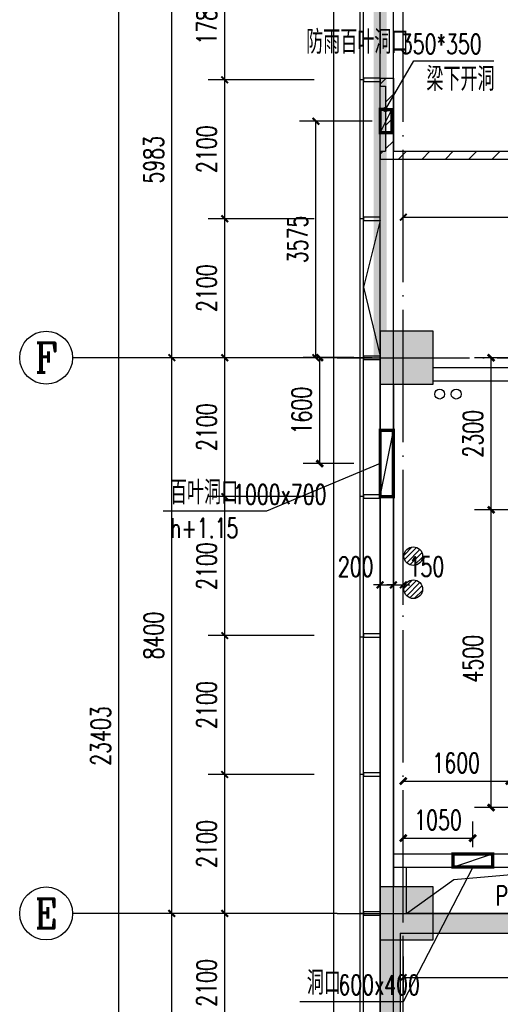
# Model space of a CAD drawing. Extents: x 797781 to 1255204, y 21234 to 1024248.
# Tile 328 of 656: x 890708 to 897975, y 382151 to 397033. Entities that reach past the tile are written whole.
import ezdxf
from ezdxf.enums import TextEntityAlignment as Align

# ---------------------------------------------------------------- set-up
doc = ezdxf.new("R2010")
doc.units = 0
doc.header["$LTSCALE"] = 1000
doc.header["$MEASUREMENT"] = 0
doc.linetypes.add('230303生产综合楼-平面图_t8$0$DOTE', pattern=[2.42, 2, -0.2, 0.02, -0.2])
doc.linetypes.add('__DASH', pattern=[0.35, 0.25, -0.1])
for name, color, linetype in [('230303生产综合楼-平面图_t8$0$3T_WOOD', 21, 'Continuous'), ('230303生产综合楼-平面图_t8$0$AXIS', 3, 'Continuous'), ('230303生产综合楼-平面图_t8$0$AXIS_TEXT', 7, 'Continuous'), ('230303生产综合楼-平面图_t8$0$COLUMN', 40, 'Continuous'), ('230303生产综合楼-平面图_t8$0$CURTWALL', 4, 'Continuous'), ('230303生产综合楼-平面图_t8$0$DIM_LEAD', 3, 'Continuous'), ('230303生产综合楼-平面图_t8$0$DOTE', 1, '230303生产综合楼-平面图_t8$0$DOTE'), ('230303生产综合楼-平面图_t8$0$PUB_DIM', 3, 'Continuous'), ('230303生产综合楼-平面图_t8$0$PUB_HATCH', 8, 'Continuous'), ('230303生产综合楼-平面图_t8$0$PUB_TEXT', 7, 'Continuous'), ('230303生产综合楼-平面图_t8$0$STAIR', 2, 'Continuous'), ('230303生产综合楼-平面图_t8$0$VPIPE-雨水', 4, 'Continuous'), ('230303生产综合楼-平面图_t8$0$WALL', 40, 'Continuous'), ('230303生产综合楼-平面图_t8$0$WALL-MOVE', 6, 'Continuous'), ('230303生产综合楼-平面图_t8$0$条件', 7, 'Continuous'), ('230303生产综合楼-平面图_t8$0$板洞', 6, 'Continuous'), ('230303生产综合楼-平面图_t8$0$看线', 115, 'Continuous'), ('230303生产综合楼-平面图_t8$0$通风', 7, 'Continuous'), ('A-暖通提建筑洞口', 1, 'Continuous'), ('AXIS_TEXT', 7, 'Continuous'), ('DIM_LEAD', 3, 'Continuous'), ('EQUIP_地漏', 7, 'Continuous'), ('PUB_DIM', 3, 'Continuous'), ('PUB_HATCH', 8, 'Continuous'), ('PUB_TEXT', 7, 'Continuous')]:
    doc.layers.add(name, color=color, linetype=linetype)
doc.styles.add('230303生产综合楼-平面图_t8$0$_TCH_AXIS', font='COMPLEX', dxfattribs={"bigfont": 'GBCBIG'})
doc.styles.add('230303生产综合楼-平面图_t8$0$_TCH_DIM', font='SIMPLEX', dxfattribs={"bigfont": 'GBCBIG'})
doc.styles.add('230303生产综合楼-平面图_T8$0$_TCH_DIM_T3', font='SIMPLEX', dxfattribs={"width": 0.705882, "bigfont": 'GBCBIG'})
doc.styles.add('_TCH_DIM', font='SIMPLEX', dxfattribs={"bigfont": 'GBCBIG'})
doc.styles.add('_TCH_DIM_T3', font='SIMPLEX', dxfattribs={"width": 0.705882, "bigfont": 'GBCBIG'})
doc.styles.add('COMPLEX', font='COMPLEX')
doc.dimstyles.new('230303生产综合楼-平面图_T8$0$_TCH_ARCH&&100', dxfattribs={"dimtxt": 297.5, "dimasz": 100, "dimexe": 250, "dimexo": 300, "dimgap": 126.25, "dimtad": 1, "dimdec": 0, "dimzin": 0, "dimdsep": 46, "dimtxsty": '230303生产综合楼-平面图_T8$0$_TCH_DIM_T3', "dimblk": '230303生产综合楼-平面图_t8$0$_ArchTick', "dimcen": 0.09, "dimclrt": 7, "dimazin": 2, "dimtfac": 1, "dimtdec": 0, "dimtix": 1, "dimtmove": 2, "dimatfit": 3, "dimfxl": 1, "dimtolj": 1, "dimtzin": 0, "dimarcsym": 0})
doc.dimstyles.new('_TCH_ARCH&&100', dxfattribs={"dimtxt": 297.5, "dimasz": 100, "dimexe": 250, "dimexo": 300, "dimgap": 126.25, "dimtad": 1, "dimdec": 0, "dimzin": 0, "dimdsep": 46, "dimtxsty": '_TCH_DIM_T3', "dimblk": 'ARCHTICK', "dimcen": 0.09, "dimclrt": 7, "dimazin": 2, "dimtfac": 1, "dimtdec": 0, "dimtix": 1, "dimtmove": 2, "dimatfit": 3, "dimfxl": 1, "dimtolj": 1, "dimtzin": 0, "dimarcsym": 0})
pattern_1 = [(45, (0, 179.5), (-176.776766, 176.776766), [])]

# ---------------------------------------------------------------- blocks, each defined once
blk = doc.blocks.new('AQ3')
at = {"color": 6, "linetype": '__DASH', "ltscale": 4, "const_width": 200}
blk.add_lwpolyline([(1087271, 374618), (1087271, 380268), (1112806, 377618), (1180371, 377618), (1180371, 374618)], dxfattribs=at)
blk = doc.blocks.new('_ArchTick')
at = {"color": 0, "linetype": 'ByBlock', "const_width": 0.4}
blk.add_lwpolyline([(-0.5, -0.5), (0.5, 0.5)], dxfattribs=at)
blk = doc.blocks.new('*D6577')
at = {"layer": 'Defpoints', "color": 0, "transparency": 16777216}
for p in [(712217, 384844), (711168, 384406), (712217, 384406)]:
    blk.add_point(p, dxfattribs=at)
at = {"layer": 'PUB_DIM', "color": 0, "lineweight": -2, "transparency": 16777216}
for p, q in [((711168, 384706), (711168, 385094)), ((712217, 384706), (712217, 385094)), ((711168, 384844), (712217, 384844))]:
    blk.add_line(p, q, dxfattribs=at)
at = {"layer": 'PUB_DIM', "color": 0, "lineweight": -2, "transparency": 16777216, "xscale": 100, "yscale": 100, "zscale": 100, "rotation": 180}
blk.add_blockref('_ArchTick', (711168, 384844), dxfattribs=at)
at = {"layer": 'PUB_DIM', "color": 0, "lineweight": -2, "transparency": 16777216, "xscale": 100, "yscale": 100, "zscale": 100}
blk.add_blockref('_ArchTick', (712217, 384844), dxfattribs=at)
at = {"layer": 'PUB_DIM', "color": 7, "transparency": 16777216, "insert": (711693, 385119), "char_height": 297.5, "attachment_point": 5, "style": '_TCH_DIM_T3'}
blk.add_mtext('\\A1;1050', dxfattribs=at)
blk = doc.blocks.new('*D6579')
at = {"layer": 'Defpoints', "color": 0, "transparency": 16777216}
for p in [(709904, 392106), (710718, 392106), (710718, 390505)]:
    blk.add_point(p, dxfattribs=at)
at = {"layer": 'PUB_DIM', "color": 0, "lineweight": -2, "transparency": 16777216}
for p, q in [((710418, 392106), (709654, 392106)), ((709904, 390505), (709904, 392106)), ((710418, 390505), (709654, 390505))]:
    blk.add_line(p, q, dxfattribs=at)
at = {"layer": 'PUB_DIM', "color": 0, "lineweight": -2, "transparency": 16777216, "xscale": 100, "yscale": 100, "zscale": 100}
for p, rotation in [((709904, 392106), 90), ((709904, 390505), 270)]:
    blk.add_blockref('_ArchTick', p, dxfattribs=dict(at, rotation=rotation))
at = {"layer": 'PUB_DIM', "color": 7, "transparency": 16777216, "insert": (709629, 391306), "char_height": 297.5, "attachment_point": 5, "rotation": 90, "style": '_TCH_DIM_T3'}
blk.add_mtext('\\A1;1600', dxfattribs=at)
blk = doc.blocks.new('$TwtSys$00000141')
for p, q in [((-94.2, 7.7), (-10.1, 91.8)), ((-94.2, 7.7), (-10.1, 91.8)), ((-87.2, -35.1), (35.1, 87.2)), ((-87.2, -35.1), (35.1, 87.2)), ((-66.5, -66.5), (66.5, 66.5)), ((-66.5, -66.5), (66.5, 66.5)), ((-32.4, -87.1), (87.6, 32.9)), ((-32.4, -87.1), (87.6, 32.9)), ((11.4, -92.3), (92.3, -11.4)), ((11.4, -92.3), (92.3, -11.4))]:
    blk.add_line(p, q)
blk.add_circle((0, 0), 94)
blk.add_circle((0, 0), 94)
blk = doc.blocks.new('3FDL')
at = {"layer": 'EQUIP_地漏', "xscale": 1.5, "yscale": 1.5, "zscale": 1.5, "rotation": 180.0000000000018}
for p in [(1099034, 175404, -32), (1099034, 174904, -32)]:
    blk.add_blockref('$TwtSys$00000141', p, dxfattribs=at)
blk = doc.blocks.new('230303生产综合楼-平面图_t8$0$_ArchTick')
at = {"color": 0, "linetype": 'ByBlock', "const_width": 0.3}
blk.add_lwpolyline([(-0.5, -0.5), (0.5, 0.5)], dxfattribs=at)
blk = doc.blocks.new('*D6466')
at = {"layer": '230303生产综合楼-平面图_t8$0$PUB_DIM', "color": 0, "lineweight": -2, "transparency": 16777216}
for p, q in [((1081942, 187403), (1080842, 187403)), ((1081092, 183828), (1081092, 187403)), ((1081942, 183828), (1080842, 183828))]:
    blk.add_line(p, q, dxfattribs=at)
at = {"layer": 'Defpoints', "color": 0, "transparency": 16777216}
for p in [(1081092, 187403), (1082242, 187403), (1082242, 183828)]:
    blk.add_point(p, dxfattribs=at)
at = {"layer": '230303生产综合楼-平面图_t8$0$PUB_DIM', "color": 0, "lineweight": -2, "transparency": 16777216, "xscale": 100, "yscale": 100, "zscale": 100}
for p, rotation in [((1081092, 187403), 90), ((1081092, 183828), 270)]:
    blk.add_blockref('230303生产综合楼-平面图_t8$0$_ArchTick', p, dxfattribs=dict(at, rotation=rotation))
at = {"layer": '230303生产综合楼-平面图_t8$0$PUB_DIM', "color": 7, "transparency": 16777216, "insert": (1080817, 185616), "char_height": 297.5, "attachment_point": 5, "rotation": 90, "style": '230303生产综合楼-平面图_T8$0$_TCH_DIM_T3'}
blk.add_mtext('\\A1;3575', dxfattribs=at)
blk = doc.blocks.new('230303生产综合楼-平面图_t8$0$3-XHS')
at = {"layer": '230303生产综合楼-平面图_t8$0$VPIPE-雨水'}
for centre in [(1066468.3, 177613.4), (1066718.3, 177613.4)]:
    blk.add_circle(centre, 75, dxfattribs=at)
blk = doc.blocks.new('230303生产综合楼-平面图_t8$0$3WLGJ')
at = {"layer": '230303生产综合楼-平面图_t8$0$3T_WOOD'}
for points in [[(1019266, 196522), (1019216, 196522)], [(1019266, 194422), (1019216, 194422)], [(1019266, 192322), (1019216, 192322)], [(1019266, 190222), (1019216, 190222)], [(1019266, 188097), (1019216, 188097)], [(1019266, 186022), (1019216, 186022)], [(1019266, 183922), (1019216, 183922)]]:
    blk.add_lwpolyline(points, dxfattribs=at)
for points in [[(1019266, 196547), (1019266, 196497), (1019516, 196497), (1019516, 196547)], [(1019266, 194447), (1019266, 194397), (1019516, 194397), (1019516, 194447)], [(1019266, 192347), (1019266, 192297), (1019516, 192297), (1019516, 192347)], [(1019266, 190247), (1019266, 190197), (1019516, 190197), (1019516, 190247)], [(1019266, 188147), (1019266, 188097), (1019516, 188097), (1019516, 188147)], [(1019266, 186047), (1019266, 185997), (1019516, 185997), (1019516, 186047)], [(1019266, 183947), (1019266, 183897), (1019516, 183897), (1019516, 183947)]]:
    blk.add_lwpolyline(points, close=True, dxfattribs=at)
blk = doc.blocks.new('*D6268')
at = {"layer": '230303生产综合楼-平面图_t8$0$PUB_DIM', "color": 0, "lineweight": -2, "transparency": 16777216}
for p, q in [((723048, 280218), (723048, 279648)), ((727073, 280218), (727073, 279648)), ((723048, 279898), (727073, 279898))]:
    blk.add_line(p, q, dxfattribs=at)
at = {"layer": 'Defpoints', "color": 0, "transparency": 16777216}
for p in [(723048, 280518), (727073, 280518), (727073, 279898)]:
    blk.add_point(p, dxfattribs=at)
at = {"layer": '230303生产综合楼-平面图_t8$0$PUB_DIM', "color": 0, "lineweight": -2, "transparency": 16777216, "xscale": 100, "yscale": 100, "zscale": 100}
for p, rotation in [((723048, 279898), 179.9996563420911), ((727073, 279898), 359.9996563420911)]:
    blk.add_blockref('230303生产综合楼-平面图_t8$0$_ArchTick', p, dxfattribs=dict(at, rotation=rotation))
at = {"layer": '230303生产综合楼-平面图_t8$0$PUB_DIM', "color": 7, "transparency": 16777216, "insert": (725061, 280173), "char_height": 297.5, "attachment_point": 5, "rotation": 359.9997, "style": '230303生产综合楼-平面图_T8$0$_TCH_DIM_T3'}
blk.add_mtext('\\A1;4025', dxfattribs=at)
blk = doc.blocks.new('*D1636')
at = {"layer": 'Defpoints', "color": 0, "transparency": 16777216}
for p in [(897835, 389624), (898667, 389624), (898667, 385124)]:
    blk.add_point(p, dxfattribs=at)
at = {"layer": 'PUB_DIM', "color": 0, "lineweight": -2, "transparency": 16777216}
for p, q in [((898367, 389624), (897585, 389624)), ((897835, 385124), (897835, 389624)), ((898367, 385124), (897585, 385124))]:
    blk.add_line(p, q, dxfattribs=at)
at = {"layer": 'PUB_DIM', "color": 0, "lineweight": -2, "transparency": 16777216, "xscale": 100, "yscale": 100, "zscale": 100}
for p, rotation in [((897835, 389624), 90), ((897835, 385124), 270)]:
    blk.add_blockref('_ArchTick', p, dxfattribs=dict(at, rotation=rotation))
at = {"layer": 'PUB_DIM', "color": 7, "transparency": 16777216, "insert": (897560, 387374), "char_height": 297.5, "attachment_point": 5, "rotation": 90, "style": '_TCH_DIM_T3'}
blk.add_mtext('\\A1;4500', dxfattribs=at)
blk = doc.blocks.new('*D1637')
at = {"layer": 'Defpoints', "color": 0, "transparency": 16777216}
for p in [(897835, 391924), (898667, 391924), (898667, 389624)]:
    blk.add_point(p, dxfattribs=at)
at = {"layer": 'PUB_DIM', "color": 0, "lineweight": -2, "transparency": 16777216}
for p, q in [((898367, 391924), (897585, 391924)), ((897835, 389624), (897835, 391924)), ((898367, 389624), (897585, 389624))]:
    blk.add_line(p, q, dxfattribs=at)
at = {"layer": 'PUB_DIM', "color": 0, "lineweight": -2, "transparency": 16777216, "xscale": 100, "yscale": 100, "zscale": 100}
for p, rotation in [((897835, 391924), 90), ((897835, 389624), 270)]:
    blk.add_blockref('_ArchTick', p, dxfattribs=dict(at, rotation=rotation))
at = {"layer": 'PUB_DIM', "color": 7, "transparency": 16777216, "insert": (897560, 390774), "char_height": 297.5, "attachment_point": 5, "rotation": 90, "style": '_TCH_DIM_T3'}
blk.add_mtext('\\A1;2300', dxfattribs=at)
blk = doc.blocks.new('*D1638')
at = {"layer": 'Defpoints', "color": 0, "transparency": 16777216}
for p in [(896508, 385542), (898108, 385542), (898108, 385525)]:
    blk.add_point(p, dxfattribs=at)
at = {"layer": 'PUB_DIM', "color": 0, "lineweight": -2, "transparency": 16777216}
for p, q in [((896508, 385525), (898108, 385525)), ((896508, 385242), (896508, 385275)), ((898108, 385242), (898108, 385275))]:
    blk.add_line(p, q, dxfattribs=at)
at = {"layer": 'PUB_DIM', "color": 0, "lineweight": -2, "transparency": 16777216, "xscale": 100, "yscale": 100, "zscale": 100, "rotation": 180}
blk.add_blockref('_ArchTick', (896508, 385525), dxfattribs=at)
at = {"layer": 'PUB_DIM', "color": 0, "lineweight": -2, "transparency": 16777216, "xscale": 100, "yscale": 100, "zscale": 100}
blk.add_blockref('_ArchTick', (898108, 385525), dxfattribs=at)
at = {"layer": 'PUB_DIM', "color": 7, "transparency": 16777216, "insert": (897308, 385800), "char_height": 297.5, "attachment_point": 5, "style": '_TCH_DIM_T3'}
blk.add_mtext('\\A1;1600', dxfattribs=at)
blk = doc.blocks.new('*D1743')
at = {"layer": '230303生产综合楼-平面图_t8$0$PUB_DIM', "color": 0, "lineweight": -2, "transparency": 16777216}
for p, q in [((896508, 393687), (896508, 394298)), ((902688, 393687), (902688, 394298)), ((896508, 394048), (902688, 394048))]:
    blk.add_line(p, q, dxfattribs=at)
at = {"layer": 'Defpoints', "color": 0, "transparency": 16777216}
for p in [(902688, 394048), (896508, 393387), (902688, 393387)]:
    blk.add_point(p, dxfattribs=at)
at = {"layer": '230303生产综合楼-平面图_t8$0$PUB_DIM', "color": 0, "lineweight": -2, "transparency": 16777216, "xscale": 100, "yscale": 100, "zscale": 100, "rotation": 180}
blk.add_blockref('230303生产综合楼-平面图_t8$0$_ArchTick', (896508, 394048), dxfattribs=at)
at = {"layer": '230303生产综合楼-平面图_t8$0$PUB_DIM', "color": 0, "lineweight": -2, "transparency": 16777216, "xscale": 100, "yscale": 100, "zscale": 100}
blk.add_blockref('230303生产综合楼-平面图_t8$0$_ArchTick', (902688, 394048), dxfattribs=at)
at = {"layer": '230303生产综合楼-平面图_t8$0$PUB_DIM', "color": 7, "transparency": 16777216, "insert": (899598, 394323), "char_height": 297.5, "attachment_point": 5, "style": '230303生产综合楼-平面图_T8$0$_TCH_DIM_T3'}
blk.add_mtext('\\A1;6180', dxfattribs=at)
blk = doc.blocks.new('*D1745')
at = {"layer": '230303生产综合楼-平面图_t8$0$PUB_DIM', "color": 0, "lineweight": -2, "transparency": 16777216}
for p, q in [((896158, 388490), (896058, 388490)), ((896158, 388490), (896358, 388490)), ((896358, 388490), (896458, 388490)), ((896158, 388190), (896158, 388240)), ((896358, 388190), (896358, 388240))]:
    blk.add_line(p, q, dxfattribs=at)
at = {"layer": 'Defpoints', "color": 0, "transparency": 16777216}
for p in [(896158, 388490), (896358, 388490), (896358, 388490)]:
    blk.add_point(p, dxfattribs=at)
at = {"layer": '230303生产综合楼-平面图_t8$0$PUB_DIM', "color": 0, "lineweight": -2, "transparency": 16777216, "xscale": 100, "yscale": 100, "zscale": 100}
blk.add_blockref('230303生产综合楼-平面图_t8$0$_ArchTick', (896158, 388490), dxfattribs=at)
at = {"layer": '230303生产综合楼-平面图_t8$0$PUB_DIM', "color": 0, "lineweight": -2, "transparency": 16777216, "xscale": 100, "yscale": 100, "zscale": 100, "rotation": 180}
blk.add_blockref('230303生产综合楼-平面图_t8$0$_ArchTick', (896358, 388490), dxfattribs=at)
at = {"layer": '230303生产综合楼-平面图_t8$0$PUB_DIM', "color": 7, "transparency": 16777216, "insert": (895788, 388765), "char_height": 297.5, "attachment_point": 5, "style": '230303生产综合楼-平面图_T8$0$_TCH_DIM_T3'}
blk.add_mtext('\\A1;200', dxfattribs=at)
blk = doc.blocks.new('*D1746')
at = {"layer": '230303生产综合楼-平面图_t8$0$PUB_DIM', "color": 0, "lineweight": -2, "transparency": 16777216}
for p, q in [((896358, 388490), (896258, 388490)), ((896358, 388490), (896508, 388490)), ((896508, 388490), (896608, 388490)), ((896358, 388190), (896358, 388240)), ((896508, 388190), (896508, 388240))]:
    blk.add_line(p, q, dxfattribs=at)
at = {"layer": 'Defpoints', "color": 0, "transparency": 16777216}
for p in [(896358, 388490), (896508, 388490), (896508, 388490)]:
    blk.add_point(p, dxfattribs=at)
at = {"layer": '230303生产综合楼-平面图_t8$0$PUB_DIM', "color": 0, "lineweight": -2, "transparency": 16777216, "xscale": 100, "yscale": 100, "zscale": 100}
blk.add_blockref('230303生产综合楼-平面图_t8$0$_ArchTick', (896358, 388490), dxfattribs=at)
at = {"layer": '230303生产综合楼-平面图_t8$0$PUB_DIM', "color": 0, "lineweight": -2, "transparency": 16777216, "xscale": 100, "yscale": 100, "zscale": 100, "rotation": 180}
blk.add_blockref('230303生产综合楼-平面图_t8$0$_ArchTick', (896508, 388490), dxfattribs=at)
at = {"layer": '230303生产综合楼-平面图_t8$0$PUB_DIM', "color": 7, "transparency": 16777216, "insert": (896858, 388765), "char_height": 297.5, "attachment_point": 5, "style": '230303生产综合楼-平面图_T8$0$_TCH_DIM_T3'}
blk.add_mtext('\\A1;150', dxfattribs=at)
blk = doc.blocks.new('*D1993')
at = {"layer": '230303生产综合楼-平面图_t8$0$AXIS', "color": 0, "lineweight": -2, "transparency": 16777216}
for p, q in [((895158, 383524), (893558, 383524)), ((893808, 381424), (893808, 383524)), ((895158, 381424), (893558, 381424))]:
    blk.add_line(p, q, dxfattribs=at)
at = {"layer": 'Defpoints', "color": 0, "transparency": 16777216}
for p in [(893808, 383524), (895458, 383524), (895458, 381424)]:
    blk.add_point(p, dxfattribs=at)
at = {"layer": '230303生产综合楼-平面图_t8$0$AXIS', "color": 0, "lineweight": -2, "transparency": 16777216, "xscale": 100, "yscale": 100, "zscale": 100}
for p, rotation in [((893808, 383524), 90), ((893808, 381424), 270)]:
    blk.add_blockref('230303生产综合楼-平面图_t8$0$_ArchTick', p, dxfattribs=dict(at, rotation=rotation))
at = {"layer": '230303生产综合楼-平面图_t8$0$AXIS', "color": 7, "transparency": 16777216, "insert": (893533, 382474), "char_height": 297.5, "attachment_point": 5, "rotation": 90, "style": '230303生产综合楼-平面图_T8$0$_TCH_DIM_T3'}
blk.add_mtext('\\A1;2100', dxfattribs=at)
blk = doc.blocks.new('*D1994')
at = {"layer": '230303生产综合楼-平面图_t8$0$AXIS', "color": 0, "lineweight": -2, "transparency": 16777216}
for p, q in [((895158, 385624), (893558, 385624)), ((893808, 383524), (893808, 385624)), ((895158, 383524), (893558, 383524))]:
    blk.add_line(p, q, dxfattribs=at)
at = {"layer": 'Defpoints', "color": 0, "transparency": 16777216}
for p in [(893808, 385624), (895458, 385624), (895458, 383524)]:
    blk.add_point(p, dxfattribs=at)
at = {"layer": '230303生产综合楼-平面图_t8$0$AXIS', "color": 0, "lineweight": -2, "transparency": 16777216, "xscale": 100, "yscale": 100, "zscale": 100}
for p, rotation in [((893808, 385624), 90), ((893808, 383524), 270)]:
    blk.add_blockref('230303生产综合楼-平面图_t8$0$_ArchTick', p, dxfattribs=dict(at, rotation=rotation))
at = {"layer": '230303生产综合楼-平面图_t8$0$AXIS', "color": 7, "transparency": 16777216, "insert": (893533, 384574), "char_height": 297.5, "attachment_point": 5, "rotation": 90, "style": '230303生产综合楼-平面图_T8$0$_TCH_DIM_T3'}
blk.add_mtext('\\A1;2100', dxfattribs=at)
blk = doc.blocks.new('*D1995')
at = {"layer": '230303生产综合楼-平面图_t8$0$AXIS', "color": 0, "lineweight": -2, "transparency": 16777216}
for p, q in [((895158, 387724), (893558, 387724)), ((893808, 385624), (893808, 387724)), ((895158, 385624), (893558, 385624))]:
    blk.add_line(p, q, dxfattribs=at)
at = {"layer": 'Defpoints', "color": 0, "transparency": 16777216}
for p in [(893808, 387724), (895458, 387724), (895458, 385624)]:
    blk.add_point(p, dxfattribs=at)
at = {"layer": '230303生产综合楼-平面图_t8$0$AXIS', "color": 0, "lineweight": -2, "transparency": 16777216, "xscale": 100, "yscale": 100, "zscale": 100}
for p, rotation in [((893808, 387724), 90), ((893808, 385624), 270)]:
    blk.add_blockref('230303生产综合楼-平面图_t8$0$_ArchTick', p, dxfattribs=dict(at, rotation=rotation))
at = {"layer": '230303生产综合楼-平面图_t8$0$AXIS', "color": 7, "transparency": 16777216, "insert": (893533, 386674), "char_height": 297.5, "attachment_point": 5, "rotation": 90, "style": '230303生产综合楼-平面图_T8$0$_TCH_DIM_T3'}
blk.add_mtext('\\A1;2100', dxfattribs=at)
blk = doc.blocks.new('*D1996')
at = {"layer": '230303生产综合楼-平面图_t8$0$AXIS', "color": 0, "lineweight": -2, "transparency": 16777216}
for p, q in [((895158, 389824), (893558, 389824)), ((893808, 387724), (893808, 389824)), ((895158, 387724), (893558, 387724))]:
    blk.add_line(p, q, dxfattribs=at)
at = {"layer": 'Defpoints', "color": 0, "transparency": 16777216}
for p in [(893808, 389824), (895458, 389824), (895458, 387724)]:
    blk.add_point(p, dxfattribs=at)
at = {"layer": '230303生产综合楼-平面图_t8$0$AXIS', "color": 0, "lineweight": -2, "transparency": 16777216, "xscale": 100, "yscale": 100, "zscale": 100}
for p, rotation in [((893808, 389824), 90), ((893808, 387724), 270)]:
    blk.add_blockref('230303生产综合楼-平面图_t8$0$_ArchTick', p, dxfattribs=dict(at, rotation=rotation))
at = {"layer": '230303生产综合楼-平面图_t8$0$AXIS', "color": 7, "transparency": 16777216, "insert": (893533, 388774), "char_height": 297.5, "attachment_point": 5, "rotation": 90, "style": '230303生产综合楼-平面图_T8$0$_TCH_DIM_T3'}
blk.add_mtext('\\A1;2100', dxfattribs=at)
blk = doc.blocks.new('*D1997')
at = {"layer": '230303生产综合楼-平面图_t8$0$AXIS', "color": 0, "lineweight": -2, "transparency": 16777216}
for p, q in [((895158, 391924), (893558, 391924)), ((893808, 389824), (893808, 391924)), ((895158, 389824), (893558, 389824))]:
    blk.add_line(p, q, dxfattribs=at)
at = {"layer": 'Defpoints', "color": 0, "transparency": 16777216}
for p in [(893808, 391924), (895458, 391924), (895458, 389824)]:
    blk.add_point(p, dxfattribs=at)
at = {"layer": '230303生产综合楼-平面图_t8$0$AXIS', "color": 0, "lineweight": -2, "transparency": 16777216, "xscale": 100, "yscale": 100, "zscale": 100}
for p, rotation in [((893808, 391924), 90), ((893808, 389824), 270)]:
    blk.add_blockref('230303生产综合楼-平面图_t8$0$_ArchTick', p, dxfattribs=dict(at, rotation=rotation))
at = {"layer": '230303生产综合楼-平面图_t8$0$AXIS', "color": 7, "transparency": 16777216, "insert": (893533, 390874), "char_height": 297.5, "attachment_point": 5, "rotation": 90, "style": '230303生产综合楼-平面图_T8$0$_TCH_DIM_T3'}
blk.add_mtext('\\A1;2100', dxfattribs=at)
blk = doc.blocks.new('*D1998')
at = {"layer": '230303生产综合楼-平面图_t8$0$AXIS', "color": 0, "lineweight": -2, "transparency": 16777216}
for p, q in [((895158, 394024), (893558, 394024)), ((893808, 391924), (893808, 394024)), ((895158, 391924), (893558, 391924))]:
    blk.add_line(p, q, dxfattribs=at)
at = {"layer": 'Defpoints', "color": 0, "transparency": 16777216}
for p in [(893808, 394024), (895458, 394024), (895458, 391924)]:
    blk.add_point(p, dxfattribs=at)
at = {"layer": '230303生产综合楼-平面图_t8$0$AXIS', "color": 0, "lineweight": -2, "transparency": 16777216, "xscale": 100, "yscale": 100, "zscale": 100}
for p, rotation in [((893808, 394024), 90), ((893808, 391924), 270)]:
    blk.add_blockref('230303生产综合楼-平面图_t8$0$_ArchTick', p, dxfattribs=dict(at, rotation=rotation))
at = {"layer": '230303生产综合楼-平面图_t8$0$AXIS', "color": 7, "transparency": 16777216, "insert": (893533, 392974), "char_height": 297.5, "attachment_point": 5, "rotation": 90, "style": '230303生产综合楼-平面图_T8$0$_TCH_DIM_T3'}
blk.add_mtext('\\A1;2100', dxfattribs=at)
blk = doc.blocks.new('*D1999')
at = {"layer": '230303生产综合楼-平面图_t8$0$AXIS', "color": 0, "lineweight": -2, "transparency": 16777216}
for p, q in [((895158, 396124), (893558, 396124)), ((893808, 394024), (893808, 396124)), ((895158, 394024), (893558, 394024))]:
    blk.add_line(p, q, dxfattribs=at)
at = {"layer": 'Defpoints', "color": 0, "transparency": 16777216}
for p in [(893808, 396124), (895458, 396124), (895458, 394024)]:
    blk.add_point(p, dxfattribs=at)
at = {"layer": '230303生产综合楼-平面图_t8$0$AXIS', "color": 0, "lineweight": -2, "transparency": 16777216, "xscale": 100, "yscale": 100, "zscale": 100}
for p, rotation in [((893808, 396124), 90), ((893808, 394024), 270)]:
    blk.add_blockref('230303生产综合楼-平面图_t8$0$_ArchTick', p, dxfattribs=dict(at, rotation=rotation))
at = {"layer": '230303生产综合楼-平面图_t8$0$AXIS', "color": 7, "transparency": 16777216, "insert": (893533, 395074), "char_height": 297.5, "attachment_point": 5, "rotation": 90, "style": '230303生产综合楼-平面图_T8$0$_TCH_DIM_T3'}
blk.add_mtext('\\A1;2100', dxfattribs=at)
blk = doc.blocks.new('*D2000')
at = {"layer": '230303生产综合楼-平面图_t8$0$AXIS', "color": 0, "lineweight": -2, "transparency": 16777216}
for p, q in [((895158, 397907), (893558, 397907)), ((893808, 396124), (893808, 397907)), ((895158, 396124), (893558, 396124))]:
    blk.add_line(p, q, dxfattribs=at)
at = {"layer": 'Defpoints', "color": 0, "transparency": 16777216}
for p in [(893808, 397907), (895458, 397907), (895458, 396124)]:
    blk.add_point(p, dxfattribs=at)
at = {"layer": '230303生产综合楼-平面图_t8$0$AXIS', "color": 0, "lineweight": -2, "transparency": 16777216, "xscale": 100, "yscale": 100, "zscale": 100}
for p, rotation in [((893808, 397907), 90), ((893808, 396124), 270)]:
    blk.add_blockref('230303生产综合楼-平面图_t8$0$_ArchTick', p, dxfattribs=dict(at, rotation=rotation))
at = {"layer": '230303生产综合楼-平面图_t8$0$AXIS', "color": 7, "transparency": 16777216, "insert": (893533, 397016), "char_height": 297.5, "attachment_point": 5, "rotation": 90, "style": '230303生产综合楼-平面图_T8$0$_TCH_DIM_T3'}
blk.add_mtext('\\A1;1783', dxfattribs=at)
blk = doc.blocks.new('*D2167')
at = {"layer": '230303生产综合楼-平面图_t8$0$AXIS', "color": 0, "lineweight": -2, "transparency": 16777216}
for p, q in [((895208, 383524), (892758, 383524)), ((893008, 375124), (893008, 383524)), ((895208, 375124), (892758, 375124))]:
    blk.add_line(p, q, dxfattribs=at)
at = {"layer": 'Defpoints', "color": 0, "transparency": 16777216}
for p in [(893008, 383524), (895508, 383524), (895508, 375124)]:
    blk.add_point(p, dxfattribs=at)
at = {"layer": '230303生产综合楼-平面图_t8$0$AXIS', "color": 0, "lineweight": -2, "transparency": 16777216, "xscale": 100, "yscale": 100, "zscale": 100}
for p, rotation in [((893008, 383524), 90), ((893008, 375124), 270)]:
    blk.add_blockref('230303生产综合楼-平面图_t8$0$_ArchTick', p, dxfattribs=dict(at, rotation=rotation))
at = {"layer": '230303生产综合楼-平面图_t8$0$AXIS', "color": 7, "transparency": 16777216, "insert": (892733, 379324), "char_height": 297.5, "attachment_point": 5, "rotation": 90, "style": '230303生产综合楼-平面图_T8$0$_TCH_DIM_T3'}
blk.add_mtext('\\A1;8400', dxfattribs=at)
blk = doc.blocks.new('*D2168')
at = {"layer": '230303生产综合楼-平面图_t8$0$AXIS', "color": 0, "lineweight": -2, "transparency": 16777216}
for p, q in [((895208, 391924), (892758, 391924)), ((893008, 383524), (893008, 391924)), ((895208, 383524), (892758, 383524))]:
    blk.add_line(p, q, dxfattribs=at)
at = {"layer": 'Defpoints', "color": 0, "transparency": 16777216}
for p in [(893008, 391924), (895508, 391924), (895508, 383524)]:
    blk.add_point(p, dxfattribs=at)
at = {"layer": '230303生产综合楼-平面图_t8$0$AXIS', "color": 0, "lineweight": -2, "transparency": 16777216, "xscale": 100, "yscale": 100, "zscale": 100}
for p, rotation in [((893008, 391924), 90), ((893008, 383524), 270)]:
    blk.add_blockref('230303生产综合楼-平面图_t8$0$_ArchTick', p, dxfattribs=dict(at, rotation=rotation))
at = {"layer": '230303生产综合楼-平面图_t8$0$AXIS', "color": 7, "transparency": 16777216, "insert": (892733, 387724), "char_height": 297.5, "attachment_point": 5, "rotation": 90, "style": '230303生产综合楼-平面图_T8$0$_TCH_DIM_T3'}
blk.add_mtext('\\A1;8400', dxfattribs=at)
blk = doc.blocks.new('*D2169')
at = {"layer": '230303生产综合楼-平面图_t8$0$AXIS', "color": 0, "lineweight": -2, "transparency": 16777216}
for p, q in [((895208, 397907), (892758, 397907)), ((893008, 391924), (893008, 397907)), ((895208, 391924), (892758, 391924))]:
    blk.add_line(p, q, dxfattribs=at)
at = {"layer": 'Defpoints', "color": 0, "transparency": 16777216}
for p in [(893008, 397907), (895508, 397907), (895508, 391924)]:
    blk.add_point(p, dxfattribs=at)
at = {"layer": '230303生产综合楼-平面图_t8$0$AXIS', "color": 0, "lineweight": -2, "transparency": 16777216, "xscale": 100, "yscale": 100, "zscale": 100}
for p, rotation in [((893008, 397907), 90), ((893008, 391924), 270)]:
    blk.add_blockref('230303生产综合楼-平面图_t8$0$_ArchTick', p, dxfattribs=dict(at, rotation=rotation))
at = {"layer": '230303生产综合楼-平面图_t8$0$AXIS', "color": 7, "transparency": 16777216, "insert": (892733, 394916), "char_height": 297.5, "attachment_point": 5, "rotation": 90, "style": '230303生产综合楼-平面图_T8$0$_TCH_DIM_T3'}
blk.add_mtext('\\A1;5983', dxfattribs=at)
blk = doc.blocks.new('*D2170')
at = {"layer": '230303生产综合楼-平面图_t8$0$AXIS', "color": 0, "lineweight": -2, "transparency": 16777216}
for p, q in [((895208, 397907), (891958, 397907)), ((892208, 374504), (892208, 397907)), ((895208, 374504), (891958, 374504))]:
    blk.add_line(p, q, dxfattribs=at)
at = {"layer": 'Defpoints', "color": 0, "transparency": 16777216}
for p in [(892208, 397907), (895508, 397907), (895508, 374504)]:
    blk.add_point(p, dxfattribs=at)
at = {"layer": '230303生产综合楼-平面图_t8$0$AXIS', "color": 0, "lineweight": -2, "transparency": 16777216, "xscale": 100, "yscale": 100, "zscale": 100}
for p, rotation in [((892208, 397907), 90), ((892208, 374504), 270)]:
    blk.add_blockref('230303生产综合楼-平面图_t8$0$_ArchTick', p, dxfattribs=dict(at, rotation=rotation))
at = {"layer": '230303生产综合楼-平面图_t8$0$AXIS', "color": 7, "transparency": 16777216, "insert": (891933, 386206), "char_height": 297.5, "attachment_point": 5, "rotation": 90, "style": '230303生产综合楼-平面图_T8$0$_TCH_DIM_T3'}
blk.add_mtext('\\A1;23403', dxfattribs=at)
blk = doc.blocks.new('_AXISO')
blk.add_circle((0, 0), 0.5)
at = {"layer": 'AXIS_TEXT', "style": 'COMPLEX', "width": 1.041667}
blk.add_attdef('A', text='', height=0.56, dxfattribs=at).set_placement((-0.25, -0.28), (0.25, -0.28), align=Align.FIT)
blk = doc.blocks.new('_FZH')
blk.add_lwpolyline([(-0.5, -0.5), (0.5, -0.5), (0.5, 0.5), (-0.5, 0.5)], close=True)
at = {"layer": 'PUB_HATCH'}
blk.add_solid([(-0.5, -0.5), (0.5, -0.5), (-0.5, 0.5), (0.5, 0.5)], dxfattribs=at)
blk = doc.blocks.new('3FND33')
at = {"layer": 'A-暖通提建筑洞口', "const_width": 50, "elevation": 2600}
blk.add_lwpolyline([(710817.8, 391005.5), (711017.8, 391005.5), (711017.8, 390005.5), (710817.8, 390005.5)], close=True, dxfattribs=at)
at = {"layer": 'A-暖通提建筑洞口'}
for points in [[(710817.8, 390005.7), (711017.8, 391005.5)], [(711917.4, 384405.7), (712517.4, 384605.7)]]:
    blk.add_lwpolyline(points, dxfattribs=at)
at = {"layer": 'A-暖通提建筑洞口', "const_width": 50}
blk.add_lwpolyline([(711917.4, 384605.7), (712517.4, 384605.7), (712517.4, 384405.7), (711917.4, 384405.7)], close=True, dxfattribs=at)
at = {"layer": 'DIM_LEAD'}
for p, q in [((710817.8, 390505.5), (709098.6, 389784.2)), ((709098.6, 389784.2), (707535.1, 389784.2)), ((712217.4, 384405.7), (711167.8, 382372)), ((711167.8, 382372), (709604.4, 382372))]:
    blk.add_line(p, q, dxfattribs=at)
at = {"layer": 'PUB_TEXT', "style": '_TCH_DIM'}
for s, p in [('百叶洞口', (707640.1, 389889.2)), ('洞口', (709709.4, 382477))]:
    blk.add_text(s, height=357.45, dxfattribs=at).set_placement(p)
at = {"layer": 'PUB_TEXT', "style": '_TCH_DIM', "width": 0.705882}
for s, p in [('1000x700', (708593.3, 389889.2)), ('h+1.15', (707640.1, 389381.7)), ('600x400', (710186, 382477))]:
    blk.add_text(s, height=297.5, dxfattribs=at).set_placement(p)
at = {"layer": 'PUB_DIM'}
for p1, p2, distance, picture, middle in [((710717.8, 390505.5), (710717.8, 392105.7), 813.7, '*D6579', (709629.1, 391305.6)), ((711167.8, 384405.7), (712217.4, 384405.7), 438, '*D6577', (711692.6, 385118.7))]:
    dim = blk.add_aligned_dim(p1=p1, p2=p2, distance=distance, dimstyle='_TCH_ARCH&&100', dxfattribs=at)
    dim.commit()
    dim.dimension.update_dxf_attribs({"geometry": picture, "text_midpoint": middle})
blk = doc.blocks.new('230303生产综合楼-平面图_t8$0$3FND')
at = {"layer": '230303生产综合楼-平面图_t8$0$DIM_LEAD'}
for p, q in [((1082143.5, 187579.3), (1082575, 188316.6)), ((1082575, 188316.6), (1083780.3, 188316.6))]:
    blk.add_line(p, q, dxfattribs=at)
at = {"layer": '230303生产综合楼-平面图_t8$0$DIM_LEAD', "const_width": 40}
blk.add_lwpolyline([(1082133.4, 187562, 1), (1082153.6, 187596.6, 1)], format="xyb", close=True, dxfattribs=at)
at = {"layer": '230303生产综合楼-平面图_t8$0$条件', "color": 1, "elevation": 3050}
blk.add_lwpolyline([(1082063.5, 187228.3), (1082242.3, 187578.3)], dxfattribs=at)
at = {"layer": '230303生产综合楼-平面图_t8$0$通风', "color": 1, "const_width": 50, "elevation": 3050}
blk.add_lwpolyline([(1082242.3, 187578.3), (1082242.3, 187228.3), (1082063.5, 187228.3), (1082063.5, 187580.2), (1082242.3, 187578.3)], dxfattribs=at)
at = {"layer": '230303生产综合楼-平面图_t8$0$PUB_TEXT', "style": '230303生产综合楼-平面图_t8$0$_TCH_DIM'}
for s, p in [('防雨百叶洞口', (1080945.5, 188421.6)), ('梁下开洞', (1082763.1, 187861.6))]:
    blk.add_text(s, height=357.45, dxfattribs=at).set_placement(p)
at = {"layer": '230303生产综合楼-平面图_t8$0$PUB_TEXT', "style": '230303生产综合楼-平面图_t8$0$_TCH_DIM', "width": 0.705882}
blk.add_text('350*350', height=297.5, dxfattribs=at).set_placement((1082375.3, 188421.6))
at = {"layer": '230303生产综合楼-平面图_t8$0$PUB_DIM'}
dim = blk.add_aligned_dim(p1=(1082242.3, 183828.4), p2=(1082242.3, 187403.3), distance=1149.9, dimstyle='230303生产综合楼-平面图_T8$0$_TCH_ARCH&&100', dxfattribs=at)
dim.commit()
dim.dimension.update_dxf_attribs({"geometry": '*D6466', "text_midpoint": (1080817.5, 185615.9)})
blk = doc.blocks.new('230303生产综合楼-平面图_t8$0$HXT-2')
at = {"layer": '230303生产综合楼-平面图_t8$0$PUB_HATCH'}
for points in [[(722698.3, 280867.9), (722998.3, 280567.9), (726048.3, 280567.9), (726048.3, 280867.9)], [(722998.3, 280567.9), (722698.3, 280867.9), (722698.3, 278767.9), (722998.3, 278767.9)]]:
    blk.add_hatch(color=256, dxfattribs=at).paths.add_polyline_path(points)
at = {"layer": '230303生产综合楼-平面图_t8$0$STAIR'}
blk.add_line((723048.3, 272817.9), (723048.3, 280517.9), dxfattribs=at)
at = {"layer": '230303生产综合楼-平面图_t8$0$WALL'}
for p, q in [((722898.3, 281767.9), (726048.3, 281767.9)), ((722898.3, 281767.9), (722898.3, 281567.9)), ((722898.3, 281567.9), (725948.3, 281567.9)), ((722698.3, 280867.9), (726048.3, 280867.9)), ((722698.3, 280867.9), (722698.3, 278767.9)), ((722998.3, 280567.9), (726048.3, 280567.9)), ((722998.3, 280567.9), (722998.3, 278767.9))]:
    blk.add_line(p, q, dxfattribs=at)
at = {"layer": '230303生产综合楼-平面图_t8$0$板洞'}
blk.add_lwpolyline([(723098.3, 280867.9), (723810.6, 281380.6), (725948.3, 281567.9)], dxfattribs=at)
blk.add_lwpolyline([(723098.3, 281567.9), (725948.3, 281567.9), (725948.3, 280867.9), (723098.3, 280867.9)], close=True, dxfattribs=at)
at = {"layer": '230303生产综合楼-平面图_t8$0$PUB_TEXT', "style": '230303生产综合楼-平面图_t8$0$_TCH_DIM', "width": 0.705882}
blk.add_text('PF', height=297.5, dxfattribs=at).set_placement((724439.8, 280988.9))
at = {"layer": '230303生产综合楼-平面图_t8$0$PUB_DIM'}
dim = blk.add_aligned_dim(p1=(723048.3, 280517.9), p2=(727073, 280517.9), distance=-619.5, dimstyle='230303生产综合楼-平面图_T8$0$_TCH_ARCH&&100', dxfattribs=at)
dim.commit()
dim.dimension.update_dxf_attribs({"geometry": '*D6268', "text_midpoint": (725060.7, 280173.3)})

msp = doc.modelspace()

# ---------------------------------------------------------------- hatches: boundary and pattern name
at = {"layer": '230303生产综合楼-平面图_t8$0$PUB_HATCH'}
h = msp.add_hatch(dxfattribs=at)
h.set_pattern_fill('普通砖', color=256, scale=100, style=0)
h.set_pattern_definition(pattern_1)
h.paths.add_polyline_path([(896158, 396029.2), (896238, 396029.2), (896358, 396149.2), (896158, 396149.2)])
h = msp.add_hatch(dxfattribs=at)
h.set_pattern_fill('普通砖', color=256, scale=100, style=0)
h.set_pattern_definition(pattern_1)
h.paths.add_polyline_path([(896358, 396149.2), (896238, 396029.2), (896238, 395044.2), (896298, 395004.2), (896358, 395044.2)])
h = msp.add_hatch(dxfattribs=at)
h.set_pattern_fill('普通砖', color=256, scale=100, style=0)
h.set_pattern_definition(pattern_1)
h.paths.add_polyline_path([(896158, 394924.2), (896298, 394924.2), (896298, 395004.2), (896238, 395044.2), (896158, 395044.2)])
h = msp.add_hatch(dxfattribs=at)
h.set_pattern_fill('普通砖', color=256, scale=100, style=0)
h.set_pattern_definition(pattern_1)
h.paths.add_polyline_path([(896298, 395004.2), (896298, 394924.2), (902688, 394924.2), (902728, 394984.2), (902688, 395044.2), (896358, 395044.2)])

# ---------------------------------------------------------------- linework, layer by layer
at = {"layer": '230303生产综合楼-平面图_t8$0$AXIS'}
for p, q in [((895508, 391924.2), (891508, 391924.2)), ((895508, 391924.2), (891508, 391924.2)), ((895508, 383524.2), (891508, 383524.2)), ((895508, 383524.2), (891508, 383524.2))]:
    msp.add_line(p, q, dxfattribs=at)
at = {"layer": '230303生产综合楼-平面图_t8$0$CURTWALL'}
for points in [[(925908, 371824.2), (921708, 371824.2), (895858, 374504.1), (895858, 397907.4), (921708, 395224.2), (989558, 395224.2), (989558, 371824.2), (959455.5, 371824.2)], [(925908, 371874.2), (921710.6, 371874.2), (895908, 374549.2), (895908, 397852), (921705.4, 395174.2), (989508, 395174.2), (989508, 371874.2), (959455.5, 371874.2)], [(925908, 372124.2), (921723.5, 372124.2), (896158, 374774.6), (896158, 397574.7), (921692.5, 394924.2), (989258, 394924.2), (989258, 372124.2), (959455.5, 372124.2)], [(896158, 393999.2), (895908, 392991.7), (896158, 391949.2)]]:
    msp.add_lwpolyline(points, dxfattribs=at)
at = {"layer": '230303生产综合楼-平面图_t8$0$DOTE'}
for p, q in [((896508, 364027.4), (896508, 397924.2)), ((895508, 391924.2), (989908, 391924.2)), ((895508, 383524.2), (989908, 383524.2))]:
    msp.add_line(p, q, dxfattribs=at)
at = {"layer": '230303生产综合楼-平面图_t8$0$PUB_HATCH', "color": 8}
msp.add_lwpolyline([(896358, 381424.2), (896358, 397352.9), (921682.1, 394724.2), (989058, 394724.2), (989058, 381424.2)], dxfattribs=at)
at = {"layer": '230303生产综合楼-平面图_t8$0$WALL'}
for p, q in [((896958, 391774.2), (901808, 391774.2)), ((896958, 391574.2), (901708, 391574.2)), ((896158, 391524.2), (896158, 383924.2)), ((896358, 391524.2), (896358, 383924.2))]:
    msp.add_line(p, q, dxfattribs=at)
at = {"layer": '230303生产综合楼-平面图_t8$0$WALL-MOVE'}
for p, q in [((896158, 396149.2), (896358, 396149.2)), ((896158, 396149.2), (896158, 396029.2)), ((896158, 396029.2), (896238, 396029.2)), ((896238, 396029.2), (896238, 395044.2)), ((896358, 396149.2), (896358, 395044.2)), ((896158, 395044.2), (896238, 395044.2)), ((896158, 395044.2), (896158, 394924.2)), ((896358, 395044.2), (902688, 395044.2)), ((896158, 394924.2), (896298, 394924.2)), ((896298, 394924.2), (902688, 394924.2))]:
    msp.add_line(p, q, dxfattribs=at)
at = {"layer": '230303生产综合楼-平面图_t8$0$看线'}
msp.add_lwpolyline([(895458, 398351.7), (921394.7, 395624.2), (989958, 395624.2), (989958, 371424.2), (921321.3, 371424.2), (895458, 374144)], close=True, dxfattribs=at)

# ---------------------------------------------------------------- block references
for name, p in [('230303生产综合楼-平面图_t8$0$3WLGJ', (-123358.3, 199602.3)), ('AQ3', (-191113.3, 17306.7)), ('3FND33', (185340.2, -181.4)), ('3FDL', (-202374.6, 213520.4, 32.3)), ('230303生产综合楼-平面图_t8$0$3-XHS', (-169410.3, 213760.7))]:
    msp.add_blockref(name, p)
at = {"layer": '230303生产综合楼-平面图_t8$0$AXIS'}
ref = msp.add_blockref('_AXISO', (891108, 391924.2), dxfattribs=dict(at, xscale=800, yscale=800, zscale=800))
ref.add_attrib('A', 'F', dxfattribs={"layer": '230303生产综合楼-平面图_t8$0$AXIS_TEXT', "ltscale": 2, "height": 445.4, "style": '230303生产综合楼-平面图_t8$0$_TCH_AXIS'}).set_placement((890938.3, 391701.5), (891277.7, 391701.5), align=Align.FIT)
ref = msp.add_blockref('_AXISO', (891108, 391924.2), dxfattribs=dict(at, xscale=800, yscale=800, zscale=800))
ref.add_attrib('A', 'F', dxfattribs={"layer": '230303生产综合楼-平面图_t8$0$AXIS_TEXT', "ltscale": 2, "height": 445.4, "style": '230303生产综合楼-平面图_t8$0$_TCH_AXIS'}).set_placement((890938.3, 391701.5), (891277.7, 391701.5), align=Align.FIT)
ref = msp.add_blockref('_AXISO', (891108, 383524.2), dxfattribs=dict(at, xscale=800, yscale=800, zscale=800))
ref.add_attrib('A', 'E', dxfattribs={"layer": '230303生产综合楼-平面图_t8$0$AXIS_TEXT', "ltscale": 2, "height": 445.4, "style": '230303生产综合楼-平面图_t8$0$_TCH_AXIS'}).set_placement((890938.3, 383301.5), (891277.7, 383301.5), align=Align.FIT)
ref = msp.add_blockref('_AXISO', (891108, 383524.2), dxfattribs=dict(at, xscale=800, yscale=800, zscale=800))
ref.add_attrib('A', 'E', dxfattribs={"layer": '230303生产综合楼-平面图_t8$0$AXIS_TEXT', "ltscale": 2, "height": 445.4, "style": '230303生产综合楼-平面图_t8$0$_TCH_AXIS'}).set_placement((890938.3, 383301.5), (891277.7, 383301.5), align=Align.FIT)
at = {"layer": '230303生产综合楼-平面图_t8$0$COLUMN', "xscale": 800, "yscale": 800, "zscale": 800, "rotation": 270}
for p in [(896558, 391924.2), (896558, 383524.2)]:
    msp.add_blockref('_FZH', p, dxfattribs=at)
at = {"layer": '230303生产综合楼-平面图_t8$0$条件', "color": 1}
msp.add_blockref('230303生产综合楼-平面图_t8$0$3FND', (-185905.5, 208095.9), dxfattribs=at)
at = {"layer": '230303生产综合楼-平面图_t8$0$板洞'}
msp.add_blockref('230303生产综合楼-平面图_t8$0$HXT-2', (173459.7, 102656.3), dxfattribs=at)

# ---------------------------------------------------------------- dimensions: what is measured, and where the dimension line sits
at = {"layer": '230303生产综合楼-平面图_t8$0$AXIS'}
for p1, p2, distance, picture, middle in [((895508, 374504.1), (895508, 397907.4), 3300, '*D2170', (891933, 386205.8)), ((895508, 391924.2), (895508, 397907.4), 2500, '*D2169', (892733, 394915.8)), ((895458, 396124.2), (895458, 397907.4), 1650, '*D2000', (893533, 397015.8)), ((895458, 394024.2), (895458, 396124.2), 1650, '*D1999', (893533, 395074.2)), ((895458, 391924.2), (895458, 394024.2), 1650, '*D1998', (893533, 392974.2)), ((895508, 383524.2), (895508, 391924.2), 2500, '*D2168', (892733, 387724.2)), ((895458, 389824.2), (895458, 391924.2), 1650, '*D1997', (893533, 390874.2)), ((895458, 387724.2), (895458, 389824.2), 1650, '*D1996', (893533, 388774.2)), ((895458, 385624.2), (895458, 387724.2), 1650, '*D1995', (893533, 386674.2)), ((895458, 383524.2), (895458, 385624.2), 1650, '*D1994', (893533, 384574.2)), ((895508, 375124.2), (895508, 383524.2), 2500, '*D2167', (892733, 379324.2)), ((895458, 381424.2), (895458, 383524.2), 1650, '*D1993', (893533, 382474.2))]:
    dim = msp.add_aligned_dim(p1=p1, p2=p2, distance=distance, dimstyle='230303生产综合楼-平面图_T8$0$_TCH_ARCH&&100', dxfattribs=at)
    dim.commit()
    dim.dimension.update_dxf_attribs({"geometry": picture, "text_midpoint": middle})
at = {"layer": '230303生产综合楼-平面图_t8$0$PUB_DIM'}
dim = msp.add_aligned_dim(p1=(896508, 393386.5), p2=(902688, 393386.5), distance=661.5, dimstyle='230303生产综合楼-平面图_T8$0$_TCH_ARCH&&100', dxfattribs=at)
dim.commit()
dim.dimension.update_dxf_attribs({"geometry": '*D1743', "text_midpoint": (899598, 394323)})
for base, p1, p2, picture, middle in [((896358, 388489.8), (896158, 388489.8), (896358, 388489.8), '*D1745', (895788, 388764.8)), ((896508, 388489.8), (896358, 388489.8), (896508, 388489.8), '*D1746', (896858, 388764.8))]:
    dim = msp.add_linear_dim(base=base, p1=p1, p2=p2, angle=0, dimstyle='230303生产综合楼-平面图_T8$0$_TCH_ARCH&&100', dxfattribs=at)
    dim.commit()
    dim.dimension.update_dxf_attribs({"geometry": picture, "text_midpoint": middle, "dimtype": 161})
at = {"layer": 'PUB_DIM'}
for p1, p2, distance, picture, middle in [((898666.8, 389624.3), (898666.8, 391924.2), 832.1, '*D1637', (897559.7, 390774.3)), ((898666.8, 385124.3), (898666.8, 389624.3), 832.1, '*D1636', (897559.7, 387374.3)), ((896508, 385542), (898108, 385542), -17.2, '*D1638', (897308, 385799.8))]:
    dim = msp.add_aligned_dim(p1=p1, p2=p2, distance=distance, dimstyle='_TCH_ARCH&&100', dxfattribs=at)
    dim.commit()
    dim.dimension.update_dxf_attribs({"geometry": picture, "text_midpoint": middle})

doc.saveas('drawing.dxf')
